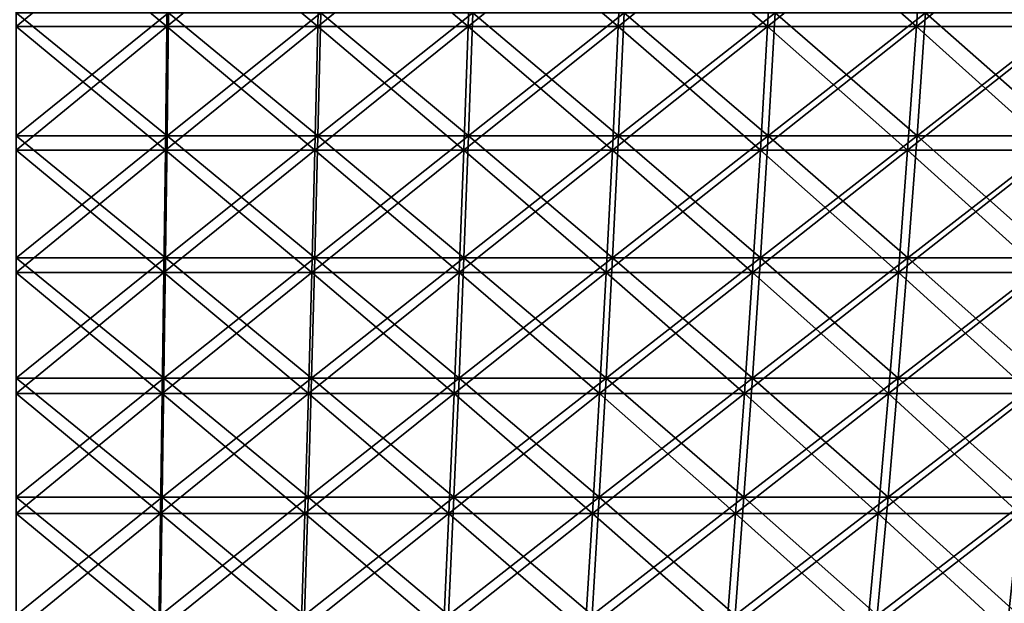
# Model space of a CAD drawing. Header units: millimetres. Extents: x -250 to 250, y 3898 to 4150.
# Tile 487 of 558: x 0 to 47, y 4036 to 4064. Entities that reach past the tile are written whole.
import ezdxf

# ---------------------------------------------------------------- set-up
doc = ezdxf.new("R2010")
doc.units = ezdxf.units.MM
doc.header["$LTSCALE"] = 5.599365
for name, color, linetype in [('2', 7, 'CONTINUOUS'), ('3', 7, 'CONTINUOUS'), ('4', 7, 'CONTINUOUS'), ('5', 7, 'CONTINUOUS')]:
    doc.layers.add(name, color=color, linetype=linetype)

msp = doc.modelspace()

# ---------------------------------------------------------------- linework, layer by layer
at = {"layer": '2', "color": 251, "linetype": 'Continuous', "true_color": 0x504f50}
for points in [[(7.166, 4058.644, -232.6), (0, 4058.644, -232.71), (7.234, 4064.476, -234.805), (7.166, 4058.644, -232.6)], [(7.234, 4064.476, -234.805), (0, 4058.644, -232.71), (0, 4064.476, -234.916), (7.234, 4064.476, -234.805)], [(14.326, 4058.644, -232.269), (7.166, 4058.644, -232.6), (14.462, 4064.476, -234.471), (14.326, 4058.644, -232.269)], [(14.462, 4064.476, -234.471), (7.166, 4058.644, -232.6), (7.234, 4064.476, -234.805), (14.462, 4064.476, -234.471)], [(21.472, 4058.644, -231.718), (14.326, 4058.644, -232.269), (21.675, 4064.476, -233.914), (21.472, 4058.644, -231.718)], [(21.675, 4064.476, -233.914), (14.326, 4058.644, -232.269), (14.462, 4064.476, -234.471), (21.675, 4064.476, -233.914)], [(28.597, 4058.644, -230.946), (21.472, 4058.644, -231.718), (28.868, 4064.476, -233.136), (28.597, 4058.644, -230.946)], [(28.868, 4064.476, -233.136), (21.472, 4058.644, -231.718), (21.675, 4064.476, -233.914), (28.868, 4064.476, -233.136)], [(35.696, 4058.644, -229.956), (28.597, 4058.644, -230.946), (36.034, 4064.476, -232.136), (35.696, 4058.644, -229.956)], [(36.034, 4064.476, -232.136), (28.597, 4058.644, -230.946), (28.868, 4064.476, -233.136), (36.034, 4064.476, -232.136)], [(42.76, 4058.644, -228.748), (35.696, 4058.644, -229.956), (43.166, 4064.476, -230.916), (42.76, 4058.644, -228.748)], [(43.166, 4064.476, -230.916), (35.696, 4058.644, -229.956), (36.034, 4064.476, -232.136), (43.166, 4064.476, -230.916)], [(49.784, 4058.644, -227.323), (42.76, 4058.644, -228.748), (50.256, 4064.476, -229.477), (49.784, 4058.644, -227.323)], [(50.256, 4064.476, -229.477), (42.76, 4058.644, -228.748), (43.166, 4064.476, -230.916), (50.256, 4064.476, -229.477)], [(7.094, 4052.869, -230.25), (0, 4052.869, -230.36), (7.166, 4058.644, -232.6), (7.094, 4052.869, -230.25)], [(7.166, 4058.644, -232.6), (0, 4052.869, -230.36), (0, 4058.644, -232.71), (7.166, 4058.644, -232.6)], [(14.181, 4052.869, -229.923), (7.094, 4052.869, -230.25), (14.326, 4058.644, -232.269), (14.181, 4052.869, -229.923)], [(14.326, 4058.644, -232.269), (7.094, 4052.869, -230.25), (7.166, 4058.644, -232.6), (14.326, 4058.644, -232.269)], [(21.255, 4052.869, -229.377), (14.181, 4052.869, -229.923), (21.472, 4058.644, -231.718), (21.255, 4052.869, -229.377)], [(21.472, 4058.644, -231.718), (14.181, 4052.869, -229.923), (14.326, 4058.644, -232.269), (21.472, 4058.644, -231.718)], [(28.308, 4052.869, -228.614), (21.255, 4052.869, -229.377), (28.597, 4058.644, -230.946), (28.308, 4052.869, -228.614)], [(28.597, 4058.644, -230.946), (21.255, 4052.869, -229.377), (21.472, 4058.644, -231.718), (28.597, 4058.644, -230.946)], [(35.335, 4052.869, -227.633), (28.308, 4052.869, -228.614), (35.696, 4058.644, -229.956), (35.335, 4052.869, -227.633)], [(35.696, 4058.644, -229.956), (28.308, 4052.869, -228.614), (28.597, 4058.644, -230.946), (35.696, 4058.644, -229.956)], [(42.328, 4052.869, -226.437), (35.335, 4052.869, -227.633), (42.76, 4058.644, -228.748), (42.328, 4052.869, -226.437)], [(42.76, 4058.644, -228.748), (35.335, 4052.869, -227.633), (35.696, 4058.644, -229.956), (42.76, 4058.644, -228.748)], [(49.282, 4052.869, -225.026), (42.328, 4052.869, -226.437), (49.784, 4058.644, -227.323), (49.282, 4052.869, -225.026)], [(49.784, 4058.644, -227.323), (42.328, 4052.869, -226.437), (42.76, 4058.644, -228.748), (49.784, 4058.644, -227.323)], [(7.017, 4047.154, -227.758), (0, 4047.154, -227.866), (7.094, 4052.869, -230.25), (7.017, 4047.154, -227.758)], [(7.094, 4052.869, -230.25), (0, 4047.154, -227.866), (0, 4052.869, -230.36), (7.094, 4052.869, -230.25)], [(14.028, 4047.154, -227.433), (7.017, 4047.154, -227.758), (14.181, 4052.869, -229.923), (14.028, 4047.154, -227.433)], [(14.181, 4052.869, -229.923), (7.017, 4047.154, -227.758), (7.094, 4052.869, -230.25), (14.181, 4052.869, -229.923)], [(21.025, 4047.154, -226.894), (14.028, 4047.154, -227.433), (21.255, 4052.869, -229.377), (21.025, 4047.154, -226.894)], [(21.255, 4052.869, -229.377), (14.028, 4047.154, -227.433), (14.181, 4052.869, -229.923), (21.255, 4052.869, -229.377)], [(28.002, 4047.154, -226.139), (21.025, 4047.154, -226.894), (28.308, 4052.869, -228.614), (28.002, 4047.154, -226.139)], [(28.308, 4052.869, -228.614), (21.025, 4047.154, -226.894), (21.255, 4052.869, -229.377), (28.308, 4052.869, -228.614)], [(34.953, 4047.154, -225.169), (28.002, 4047.154, -226.139), (35.335, 4052.869, -227.633), (34.953, 4047.154, -225.169)], [(35.335, 4052.869, -227.633), (28.002, 4047.154, -226.139), (28.308, 4052.869, -228.614), (35.335, 4052.869, -227.633)], [(41.87, 4047.154, -223.986), (34.953, 4047.154, -225.169), (42.328, 4052.869, -226.437), (41.87, 4047.154, -223.986)], [(42.328, 4052.869, -226.437), (34.953, 4047.154, -225.169), (35.335, 4052.869, -227.633), (42.328, 4052.869, -226.437)], [(48.748, 4047.154, -222.59), (41.87, 4047.154, -223.986), (49.282, 4052.869, -225.026), (48.748, 4047.154, -222.59)], [(49.282, 4052.869, -225.026), (41.87, 4047.154, -223.986), (42.328, 4052.869, -226.437), (49.282, 4052.869, -225.026)], [(6.936, 4041.504, -225.123), (0, 4041.504, -225.23), (7.017, 4047.154, -227.758), (6.936, 4041.504, -225.123)], [(7.017, 4047.154, -227.758), (0, 4041.504, -225.23), (0, 4047.154, -227.866), (7.017, 4047.154, -227.758)], [(13.865, 4041.504, -224.803), (6.936, 4041.504, -225.123), (14.028, 4047.154, -227.433), (13.865, 4041.504, -224.803)], [(14.028, 4047.154, -227.433), (6.936, 4041.504, -225.123), (7.017, 4047.154, -227.758), (14.028, 4047.154, -227.433)], [(20.782, 4041.504, -224.269), (13.865, 4041.504, -224.803), (21.025, 4047.154, -226.894), (20.782, 4041.504, -224.269)], [(21.025, 4047.154, -226.894), (13.865, 4041.504, -224.803), (14.028, 4047.154, -227.433), (21.025, 4047.154, -226.894)], [(27.678, 4041.504, -223.523), (20.782, 4041.504, -224.269), (28.002, 4047.154, -226.139), (27.678, 4041.504, -223.523)], [(28.002, 4047.154, -226.139), (20.782, 4041.504, -224.269), (21.025, 4047.154, -226.894), (28.002, 4047.154, -226.139)], [(34.548, 4041.504, -222.564), (27.678, 4041.504, -223.523), (34.953, 4047.154, -225.169), (34.548, 4041.504, -222.564)], [(34.953, 4047.154, -225.169), (27.678, 4041.504, -223.523), (28.002, 4047.154, -226.139), (34.953, 4047.154, -225.169)], [(41.386, 4041.504, -221.395), (34.548, 4041.504, -222.564), (41.87, 4047.154, -223.986), (41.386, 4041.504, -221.395)], [(41.87, 4047.154, -223.986), (34.548, 4041.504, -222.564), (34.953, 4047.154, -225.169), (41.87, 4047.154, -223.986)], [(48.184, 4041.504, -220.016), (41.386, 4041.504, -221.395), (48.748, 4047.154, -222.59), (48.184, 4041.504, -220.016)], [(48.748, 4047.154, -222.59), (41.386, 4041.504, -221.395), (41.87, 4047.154, -223.986), (48.748, 4047.154, -222.59)], [(6.85, 4035.92, -222.349), (0, 4035.92, -222.454), (6.936, 4041.504, -225.123), (6.85, 4035.92, -222.349)], [(6.936, 4041.504, -225.123), (0, 4035.92, -222.454), (0, 4041.504, -225.23), (6.936, 4041.504, -225.123)], [(13.694, 4035.92, -222.032), (6.85, 4035.92, -222.349), (13.865, 4041.504, -224.803), (13.694, 4035.92, -222.032)], [(13.865, 4041.504, -224.803), (6.85, 4035.92, -222.349), (6.936, 4041.504, -225.123), (13.865, 4041.504, -224.803)], [(20.525, 4035.92, -221.505), (13.694, 4035.92, -222.032), (20.782, 4041.504, -224.269), (20.525, 4035.92, -221.505)], [(20.782, 4041.504, -224.269), (13.694, 4035.92, -222.032), (13.865, 4041.504, -224.803), (20.782, 4041.504, -224.269)], [(27.337, 4035.92, -220.768), (20.525, 4035.92, -221.505), (27.678, 4041.504, -223.523), (27.337, 4035.92, -220.768)], [(27.678, 4041.504, -223.523), (20.525, 4035.92, -221.505), (20.782, 4041.504, -224.269), (27.678, 4041.504, -223.523)], [(34.123, 4035.92, -219.822), (27.337, 4035.92, -220.768), (34.548, 4041.504, -222.564), (34.123, 4035.92, -219.822)], [(34.548, 4041.504, -222.564), (27.337, 4035.92, -220.768), (27.678, 4041.504, -223.523), (34.548, 4041.504, -222.564)], [(40.876, 4035.92, -218.666), (34.123, 4035.92, -219.822), (41.386, 4041.504, -221.395), (40.876, 4035.92, -218.666)], [(41.386, 4041.504, -221.395), (34.123, 4035.92, -219.822), (34.548, 4041.504, -222.564), (41.386, 4041.504, -221.395)], [(47.59, 4035.92, -217.304), (40.876, 4035.92, -218.666), (48.184, 4041.504, -220.016), (47.59, 4035.92, -217.304)], [(48.184, 4041.504, -220.016), (40.876, 4035.92, -218.666), (41.386, 4041.504, -221.395), (48.184, 4041.504, -220.016)]]:
    msp.add_3dface(points, dxfattribs=at)
at = {"layer": '3', "color": 251, "linetype": 'Continuous', "true_color": 0x504f50}
for points in [[(0, 4058.644, 232.71), (7.166, 4058.644, 232.6), (0, 4064.476, 234.916), (0, 4058.644, 232.71)], [(0, 4064.476, 234.916), (7.166, 4058.644, 232.6), (7.234, 4064.476, 234.805), (0, 4064.476, 234.916)], [(7.166, 4058.644, 232.6), (14.326, 4058.644, 232.269), (7.234, 4064.476, 234.805), (7.166, 4058.644, 232.6)], [(7.234, 4064.476, 234.805), (14.326, 4058.644, 232.269), (14.462, 4064.476, 234.471), (7.234, 4064.476, 234.805)], [(14.326, 4058.644, 232.269), (21.472, 4058.644, 231.718), (14.462, 4064.476, 234.471), (14.326, 4058.644, 232.269)], [(14.462, 4064.476, 234.471), (21.472, 4058.644, 231.718), (21.675, 4064.476, 233.914), (14.462, 4064.476, 234.471)], [(21.472, 4058.644, 231.718), (28.597, 4058.644, 230.946), (21.675, 4064.476, 233.914), (21.472, 4058.644, 231.718)], [(21.675, 4064.476, 233.914), (28.597, 4058.644, 230.946), (28.868, 4064.476, 233.136), (21.675, 4064.476, 233.914)], [(28.597, 4058.644, 230.946), (35.696, 4058.644, 229.956), (28.868, 4064.476, 233.136), (28.597, 4058.644, 230.946)], [(28.868, 4064.476, 233.136), (35.696, 4058.644, 229.956), (36.034, 4064.476, 232.136), (28.868, 4064.476, 233.136)], [(35.696, 4058.644, 229.956), (42.76, 4058.644, 228.748), (36.034, 4064.476, 232.136), (35.696, 4058.644, 229.956)], [(36.034, 4064.476, 232.136), (42.76, 4058.644, 228.748), (43.166, 4064.476, 230.916), (36.034, 4064.476, 232.136)], [(42.76, 4058.644, 228.748), (49.784, 4058.644, 227.323), (43.166, 4064.476, 230.916), (42.76, 4058.644, 228.748)], [(43.166, 4064.476, 230.916), (49.784, 4058.644, 227.323), (50.256, 4064.476, 229.477), (43.166, 4064.476, 230.916)], [(0, 4052.869, 230.36), (7.094, 4052.869, 230.25), (0, 4058.644, 232.71), (0, 4052.869, 230.36)], [(0, 4058.644, 232.71), (7.094, 4052.869, 230.25), (7.166, 4058.644, 232.6), (0, 4058.644, 232.71)], [(7.094, 4052.869, 230.25), (14.181, 4052.869, 229.923), (7.166, 4058.644, 232.6), (7.094, 4052.869, 230.25)], [(7.166, 4058.644, 232.6), (14.181, 4052.869, 229.923), (14.326, 4058.644, 232.269), (7.166, 4058.644, 232.6)], [(14.181, 4052.869, 229.923), (21.255, 4052.869, 229.377), (14.326, 4058.644, 232.269), (14.181, 4052.869, 229.923)], [(14.326, 4058.644, 232.269), (21.255, 4052.869, 229.377), (21.472, 4058.644, 231.718), (14.326, 4058.644, 232.269)], [(21.255, 4052.869, 229.377), (28.308, 4052.869, 228.614), (21.472, 4058.644, 231.718), (21.255, 4052.869, 229.377)], [(21.472, 4058.644, 231.718), (28.308, 4052.869, 228.614), (28.597, 4058.644, 230.946), (21.472, 4058.644, 231.718)], [(28.308, 4052.869, 228.614), (35.335, 4052.869, 227.633), (28.597, 4058.644, 230.946), (28.308, 4052.869, 228.614)], [(28.597, 4058.644, 230.946), (35.335, 4052.869, 227.633), (35.696, 4058.644, 229.956), (28.597, 4058.644, 230.946)], [(35.335, 4052.869, 227.633), (42.328, 4052.869, 226.437), (35.696, 4058.644, 229.956), (35.335, 4052.869, 227.633)], [(35.696, 4058.644, 229.956), (42.328, 4052.869, 226.437), (42.76, 4058.644, 228.748), (35.696, 4058.644, 229.956)], [(42.328, 4052.869, 226.437), (49.282, 4052.869, 225.026), (42.76, 4058.644, 228.748), (42.328, 4052.869, 226.437)], [(42.76, 4058.644, 228.748), (49.282, 4052.869, 225.026), (49.784, 4058.644, 227.323), (42.76, 4058.644, 228.748)], [(0, 4047.154, 227.866), (7.017, 4047.154, 227.758), (0, 4052.869, 230.36), (0, 4047.154, 227.866)], [(0, 4052.869, 230.36), (7.017, 4047.154, 227.758), (7.094, 4052.869, 230.25), (0, 4052.869, 230.36)], [(7.017, 4047.154, 227.758), (14.028, 4047.154, 227.433), (7.094, 4052.869, 230.25), (7.017, 4047.154, 227.758)], [(7.094, 4052.869, 230.25), (14.028, 4047.154, 227.433), (14.181, 4052.869, 229.923), (7.094, 4052.869, 230.25)], [(14.028, 4047.154, 227.433), (21.025, 4047.154, 226.894), (14.181, 4052.869, 229.923), (14.028, 4047.154, 227.433)], [(14.181, 4052.869, 229.923), (21.025, 4047.154, 226.894), (21.255, 4052.869, 229.377), (14.181, 4052.869, 229.923)], [(21.025, 4047.154, 226.894), (28.002, 4047.154, 226.139), (21.255, 4052.869, 229.377), (21.025, 4047.154, 226.894)], [(21.255, 4052.869, 229.377), (28.002, 4047.154, 226.139), (28.308, 4052.869, 228.614), (21.255, 4052.869, 229.377)], [(28.002, 4047.154, 226.139), (34.953, 4047.154, 225.169), (28.308, 4052.869, 228.614), (28.002, 4047.154, 226.139)], [(28.308, 4052.869, 228.614), (34.953, 4047.154, 225.169), (35.335, 4052.869, 227.633), (28.308, 4052.869, 228.614)], [(34.953, 4047.154, 225.169), (41.87, 4047.154, 223.986), (35.335, 4052.869, 227.633), (34.953, 4047.154, 225.169)], [(35.335, 4052.869, 227.633), (41.87, 4047.154, 223.986), (42.328, 4052.869, 226.437), (35.335, 4052.869, 227.633)], [(41.87, 4047.154, 223.986), (48.748, 4047.154, 222.59), (42.328, 4052.869, 226.437), (41.87, 4047.154, 223.986)], [(42.328, 4052.869, 226.437), (48.748, 4047.154, 222.59), (49.282, 4052.869, 225.026), (42.328, 4052.869, 226.437)], [(0, 4041.504, 225.23), (6.936, 4041.504, 225.123), (0, 4047.154, 227.866), (0, 4041.504, 225.23)], [(0, 4047.154, 227.866), (6.936, 4041.504, 225.123), (7.017, 4047.154, 227.758), (0, 4047.154, 227.866)], [(6.936, 4041.504, 225.123), (13.865, 4041.504, 224.803), (7.017, 4047.154, 227.758), (6.936, 4041.504, 225.123)], [(7.017, 4047.154, 227.758), (13.865, 4041.504, 224.803), (14.028, 4047.154, 227.433), (7.017, 4047.154, 227.758)], [(13.865, 4041.504, 224.803), (20.782, 4041.504, 224.269), (14.028, 4047.154, 227.433), (13.865, 4041.504, 224.803)], [(14.028, 4047.154, 227.433), (20.782, 4041.504, 224.269), (21.025, 4047.154, 226.894), (14.028, 4047.154, 227.433)], [(20.782, 4041.504, 224.269), (27.678, 4041.504, 223.523), (21.025, 4047.154, 226.894), (20.782, 4041.504, 224.269)], [(21.025, 4047.154, 226.894), (27.678, 4041.504, 223.523), (28.002, 4047.154, 226.139), (21.025, 4047.154, 226.894)], [(27.678, 4041.504, 223.523), (34.548, 4041.504, 222.564), (28.002, 4047.154, 226.139), (27.678, 4041.504, 223.523)], [(28.002, 4047.154, 226.139), (34.548, 4041.504, 222.564), (34.953, 4047.154, 225.169), (28.002, 4047.154, 226.139)], [(34.548, 4041.504, 222.564), (41.386, 4041.504, 221.395), (34.953, 4047.154, 225.169), (34.548, 4041.504, 222.564)], [(34.953, 4047.154, 225.169), (41.386, 4041.504, 221.395), (41.87, 4047.154, 223.986), (34.953, 4047.154, 225.169)], [(41.386, 4041.504, 221.395), (48.184, 4041.504, 220.016), (41.87, 4047.154, 223.986), (41.386, 4041.504, 221.395)], [(41.87, 4047.154, 223.986), (48.184, 4041.504, 220.016), (48.748, 4047.154, 222.59), (41.87, 4047.154, 223.986)], [(0, 4035.92, 222.454), (6.85, 4035.92, 222.349), (0, 4041.504, 225.23), (0, 4035.92, 222.454)], [(0, 4041.504, 225.23), (6.85, 4035.92, 222.349), (6.936, 4041.504, 225.123), (0, 4041.504, 225.23)], [(6.85, 4035.92, 222.349), (13.694, 4035.92, 222.032), (6.936, 4041.504, 225.123), (6.85, 4035.92, 222.349)], [(6.936, 4041.504, 225.123), (13.694, 4035.92, 222.032), (13.865, 4041.504, 224.803), (6.936, 4041.504, 225.123)], [(13.694, 4035.92, 222.032), (20.525, 4035.92, 221.505), (13.865, 4041.504, 224.803), (13.694, 4035.92, 222.032)], [(13.865, 4041.504, 224.803), (20.525, 4035.92, 221.505), (20.782, 4041.504, 224.269), (13.865, 4041.504, 224.803)], [(20.525, 4035.92, 221.505), (27.337, 4035.92, 220.768), (20.782, 4041.504, 224.269), (20.525, 4035.92, 221.505)], [(20.782, 4041.504, 224.269), (27.337, 4035.92, 220.768), (27.678, 4041.504, 223.523), (20.782, 4041.504, 224.269)], [(27.337, 4035.92, 220.768), (34.123, 4035.92, 219.822), (27.678, 4041.504, 223.523), (27.337, 4035.92, 220.768)], [(27.678, 4041.504, 223.523), (34.123, 4035.92, 219.822), (34.548, 4041.504, 222.564), (27.678, 4041.504, 223.523)], [(34.123, 4035.92, 219.822), (40.876, 4035.92, 218.666), (34.548, 4041.504, 222.564), (34.123, 4035.92, 219.822)], [(34.548, 4041.504, 222.564), (40.876, 4035.92, 218.666), (41.386, 4041.504, 221.395), (34.548, 4041.504, 222.564)], [(40.876, 4035.92, 218.666), (47.59, 4035.92, 217.304), (41.386, 4041.504, 221.395), (40.876, 4035.92, 218.666)], [(41.386, 4041.504, 221.395), (47.59, 4035.92, 217.304), (48.184, 4041.504, 220.016), (41.386, 4041.504, 221.395)]]:
    msp.add_3dface(points, dxfattribs=at)
at = {"layer": '4', "color": 155, "linetype": 'Continuous', "true_color": 0x4a708c}
for points in [[(7.161, 4063.839, 232.441), (0, 4063.839, 232.552), (7.226, 4069.76, 234.549), (7.161, 4063.839, 232.441)], [(7.226, 4069.76, 234.549), (0, 4063.839, 232.552), (0, 4069.76, 234.66), (7.226, 4069.76, 234.549)], [(14.316, 4063.839, 232.11), (7.161, 4063.839, 232.441), (14.446, 4069.76, 234.215), (14.316, 4063.839, 232.11)], [(14.446, 4069.76, 234.215), (7.161, 4063.839, 232.441), (7.226, 4069.76, 234.549), (14.446, 4069.76, 234.215)], [(21.457, 4063.839, 231.559), (14.316, 4063.839, 232.11), (21.652, 4069.76, 233.659), (21.457, 4063.839, 231.559)], [(21.652, 4069.76, 233.659), (14.316, 4063.839, 232.11), (14.446, 4069.76, 234.215), (21.652, 4069.76, 233.659)], [(28.578, 4063.839, 230.789), (21.457, 4063.839, 231.559), (28.837, 4069.76, 232.882), (28.578, 4063.839, 230.789)], [(28.837, 4069.76, 232.882), (21.457, 4063.839, 231.559), (21.652, 4069.76, 233.659), (28.837, 4069.76, 232.882)], [(35.671, 4063.839, 229.799), (28.578, 4063.839, 230.789), (35.995, 4069.76, 231.883), (35.671, 4063.839, 229.799)], [(35.995, 4069.76, 231.883), (28.578, 4063.839, 230.789), (28.837, 4069.76, 232.882), (35.995, 4069.76, 231.883)], [(42.731, 4063.839, 228.592), (35.671, 4063.839, 229.799), (43.119, 4069.76, 230.665), (42.731, 4063.839, 228.592)], [(43.119, 4069.76, 230.665), (35.671, 4063.839, 229.799), (35.995, 4069.76, 231.883), (43.119, 4069.76, 230.665)], [(49.75, 4063.839, 227.168), (42.731, 4063.839, 228.592), (50.202, 4069.76, 229.228), (49.75, 4063.839, 227.168)], [(50.202, 4069.76, 229.228), (42.731, 4063.839, 228.592), (43.119, 4069.76, 230.665), (50.202, 4069.76, 229.228)], [(7.092, 4057.973, 230.184), (0, 4057.973, 230.293), (7.161, 4063.839, 232.441), (7.092, 4057.973, 230.184)], [(7.161, 4063.839, 232.441), (0, 4057.973, 230.293), (0, 4063.839, 232.552), (7.161, 4063.839, 232.441)], [(14.177, 4057.973, 229.856), (7.092, 4057.973, 230.184), (14.316, 4063.839, 232.11), (14.177, 4057.973, 229.856)], [(14.316, 4063.839, 232.11), (7.092, 4057.973, 230.184), (7.161, 4063.839, 232.441), (14.316, 4063.839, 232.11)], [(21.249, 4057.973, 229.311), (14.177, 4057.973, 229.856), (21.457, 4063.839, 231.559), (21.249, 4057.973, 229.311)], [(21.457, 4063.839, 231.559), (14.177, 4057.973, 229.856), (14.316, 4063.839, 232.11), (21.457, 4063.839, 231.559)], [(28.3, 4057.973, 228.548), (21.249, 4057.973, 229.311), (28.578, 4063.839, 230.789), (28.3, 4057.973, 228.548)], [(28.578, 4063.839, 230.789), (21.249, 4057.973, 229.311), (21.457, 4063.839, 231.559), (28.578, 4063.839, 230.789)], [(35.325, 4057.973, 227.568), (28.3, 4057.973, 228.548), (35.671, 4063.839, 229.799), (35.325, 4057.973, 227.568)], [(35.671, 4063.839, 229.799), (28.3, 4057.973, 228.548), (28.578, 4063.839, 230.789), (35.671, 4063.839, 229.799)], [(42.316, 4057.973, 226.372), (35.325, 4057.973, 227.568), (42.731, 4063.839, 228.592), (42.316, 4057.973, 226.372)], [(42.731, 4063.839, 228.592), (35.325, 4057.973, 227.568), (35.671, 4063.839, 229.799), (42.731, 4063.839, 228.592)], [(49.267, 4057.973, 224.962), (42.316, 4057.973, 226.372), (49.75, 4063.839, 227.168), (49.267, 4057.973, 224.962)], [(49.75, 4063.839, 227.168), (42.316, 4057.973, 226.372), (42.731, 4063.839, 228.592), (49.75, 4063.839, 227.168)], [(7.018, 4052.166, 227.779), (0, 4052.166, 227.887), (7.092, 4057.973, 230.184), (7.018, 4052.166, 227.779)], [(7.092, 4057.973, 230.184), (0, 4052.166, 227.887), (0, 4057.973, 230.293), (7.092, 4057.973, 230.184)], [(14.029, 4052.166, 227.455), (7.018, 4052.166, 227.779), (14.177, 4057.973, 229.856), (14.029, 4052.166, 227.455)], [(14.177, 4057.973, 229.856), (7.018, 4052.166, 227.779), (7.092, 4057.973, 230.184), (14.177, 4057.973, 229.856)], [(21.027, 4052.166, 226.915), (14.029, 4052.166, 227.455), (21.249, 4057.973, 229.311), (21.027, 4052.166, 226.915)], [(21.249, 4057.973, 229.311), (14.029, 4052.166, 227.455), (14.177, 4057.973, 229.856), (21.249, 4057.973, 229.311)], [(28.005, 4052.166, 226.16), (21.027, 4052.166, 226.915), (28.3, 4057.973, 228.548), (28.005, 4052.166, 226.16)], [(28.3, 4057.973, 228.548), (21.027, 4052.166, 226.915), (21.249, 4057.973, 229.311), (28.3, 4057.973, 228.548)], [(34.956, 4052.166, 225.19), (28.005, 4052.166, 226.16), (35.325, 4057.973, 227.568), (34.956, 4052.166, 225.19)], [(35.325, 4057.973, 227.568), (28.005, 4052.166, 226.16), (28.3, 4057.973, 228.548), (35.325, 4057.973, 227.568)], [(41.874, 4052.166, 224.007), (34.956, 4052.166, 225.19), (42.316, 4057.973, 226.372), (41.874, 4052.166, 224.007)], [(42.316, 4057.973, 226.372), (34.956, 4052.166, 225.19), (35.325, 4057.973, 227.568), (42.316, 4057.973, 226.372)], [(48.753, 4052.166, 222.611), (41.874, 4052.166, 224.007), (49.267, 4057.973, 224.962), (48.753, 4052.166, 222.611)], [(49.267, 4057.973, 224.962), (41.874, 4052.166, 224.007), (42.316, 4057.973, 226.372), (49.267, 4057.973, 224.962)], [(6.939, 4046.422, 225.227), (0, 4046.422, 225.334), (7.018, 4052.166, 227.779), (6.939, 4046.422, 225.227)], [(7.018, 4052.166, 227.779), (0, 4046.422, 225.334), (0, 4052.166, 227.887), (7.018, 4052.166, 227.779)], [(13.872, 4046.422, 224.907), (6.939, 4046.422, 225.227), (14.029, 4052.166, 227.455), (13.872, 4046.422, 224.907)], [(14.029, 4052.166, 227.455), (6.939, 4046.422, 225.227), (7.018, 4052.166, 227.779), (14.029, 4052.166, 227.455)], [(20.791, 4046.422, 224.373), (13.872, 4046.422, 224.907), (21.027, 4052.166, 226.915), (20.791, 4046.422, 224.373)], [(21.027, 4052.166, 226.915), (13.872, 4046.422, 224.907), (14.029, 4052.166, 227.455), (21.027, 4052.166, 226.915)], [(27.691, 4046.422, 223.626), (20.791, 4046.422, 224.373), (28.005, 4052.166, 226.16), (27.691, 4046.422, 223.626)], [(28.005, 4052.166, 226.16), (20.791, 4046.422, 224.373), (21.027, 4052.166, 226.915), (28.005, 4052.166, 226.16)], [(34.564, 4046.422, 222.667), (27.691, 4046.422, 223.626), (34.956, 4052.166, 225.19), (34.564, 4046.422, 222.667)], [(34.956, 4052.166, 225.19), (27.691, 4046.422, 223.626), (28.005, 4052.166, 226.16), (34.956, 4052.166, 225.19)], [(41.405, 4046.422, 221.497), (34.564, 4046.422, 222.667), (41.874, 4052.166, 224.007), (41.405, 4046.422, 221.497)], [(41.874, 4052.166, 224.007), (34.564, 4046.422, 222.667), (34.956, 4052.166, 225.19), (41.874, 4052.166, 224.007)], [(48.206, 4046.422, 220.117), (41.405, 4046.422, 221.497), (48.753, 4052.166, 222.611), (48.206, 4046.422, 220.117)], [(48.753, 4052.166, 222.611), (41.405, 4046.422, 221.497), (41.874, 4052.166, 224.007), (48.753, 4052.166, 222.611)], [(6.856, 4040.744, 222.531), (0, 4040.744, 222.637), (6.939, 4046.422, 225.227), (6.856, 4040.744, 222.531)], [(6.939, 4046.422, 225.227), (0, 4040.744, 222.637), (0, 4046.422, 225.334), (6.939, 4046.422, 225.227)], [(13.706, 4040.744, 222.215), (6.856, 4040.744, 222.531), (13.872, 4046.422, 224.907), (13.706, 4040.744, 222.215)], [(13.872, 4046.422, 224.907), (6.856, 4040.744, 222.531), (6.939, 4046.422, 225.227), (13.872, 4046.422, 224.907)], [(20.542, 4040.744, 221.687), (13.706, 4040.744, 222.215), (20.791, 4046.422, 224.373), (20.542, 4040.744, 221.687)], [(20.791, 4046.422, 224.373), (13.706, 4040.744, 222.215), (13.872, 4046.422, 224.907), (20.791, 4046.422, 224.373)], [(27.359, 4040.744, 220.949), (20.542, 4040.744, 221.687), (27.691, 4046.422, 223.626), (27.359, 4040.744, 220.949)], [(27.691, 4046.422, 223.626), (20.542, 4040.744, 221.687), (20.791, 4046.422, 224.373), (27.691, 4046.422, 223.626)], [(34.151, 4040.744, 220.002), (27.359, 4040.744, 220.949), (34.564, 4046.422, 222.667), (34.151, 4040.744, 220.002)], [(34.564, 4046.422, 222.667), (27.359, 4040.744, 220.949), (27.691, 4046.422, 223.626), (34.564, 4046.422, 222.667)], [(40.909, 4040.744, 218.846), (34.151, 4040.744, 220.002), (41.405, 4046.422, 221.497), (40.909, 4040.744, 218.846)], [(41.405, 4046.422, 221.497), (34.151, 4040.744, 220.002), (34.564, 4046.422, 222.667), (41.405, 4046.422, 221.497)], [(47.629, 4040.744, 217.482), (40.909, 4040.744, 218.846), (48.206, 4046.422, 220.117), (47.629, 4040.744, 217.482)], [(48.206, 4046.422, 220.117), (40.909, 4040.744, 218.846), (41.405, 4046.422, 221.497), (48.206, 4046.422, 220.117)], [(6.769, 4035.137, 219.692), (0, 4035.137, 219.796), (6.856, 4040.744, 222.531), (6.769, 4035.137, 219.692)], [(6.856, 4040.744, 222.531), (0, 4035.137, 219.796), (0, 4040.744, 222.637), (6.856, 4040.744, 222.531)], [(13.531, 4035.137, 219.379), (6.769, 4035.137, 219.692), (13.706, 4040.744, 222.215), (13.531, 4035.137, 219.379)], [(13.706, 4040.744, 222.215), (6.769, 4035.137, 219.692), (6.856, 4040.744, 222.531), (13.706, 4040.744, 222.215)], [(20.28, 4035.137, 218.859), (13.531, 4035.137, 219.379), (20.542, 4040.744, 221.687), (20.28, 4035.137, 218.859)], [(20.542, 4040.744, 221.687), (13.531, 4035.137, 219.379), (13.706, 4040.744, 222.215), (20.542, 4040.744, 221.687)], [(27.01, 4035.137, 218.13), (20.28, 4035.137, 218.859), (27.359, 4040.744, 220.949), (27.01, 4035.137, 218.13)], [(27.359, 4040.744, 220.949), (20.28, 4035.137, 218.859), (20.542, 4040.744, 221.687), (27.359, 4040.744, 220.949)], [(33.715, 4035.137, 217.195), (27.01, 4035.137, 218.13), (34.151, 4040.744, 220.002), (33.715, 4035.137, 217.195)], [(34.151, 4040.744, 220.002), (27.01, 4035.137, 218.13), (27.359, 4040.744, 220.949), (34.151, 4040.744, 220.002)], [(40.387, 4035.137, 216.054), (33.715, 4035.137, 217.195), (40.909, 4040.744, 218.846), (40.387, 4035.137, 216.054)], [(40.909, 4040.744, 218.846), (33.715, 4035.137, 217.195), (34.151, 4040.744, 220.002), (40.909, 4040.744, 218.846)], [(47.022, 4035.137, 214.708), (40.387, 4035.137, 216.054), (47.629, 4040.744, 217.482), (47.022, 4035.137, 214.708)], [(47.629, 4040.744, 217.482), (40.387, 4035.137, 216.054), (40.909, 4040.744, 218.846), (47.629, 4040.744, 217.482)]]:
    msp.add_3dface(points, dxfattribs=at)
at = {"layer": '5', "color": 155, "linetype": 'Continuous', "true_color": 0x4a708c}
for points in [[(0, 4063.839, -232.552), (7.161, 4063.839, -232.441), (0, 4069.76, -234.66), (0, 4063.839, -232.552)], [(0, 4069.76, -234.66), (7.161, 4063.839, -232.441), (7.226, 4069.76, -234.549), (0, 4069.76, -234.66)], [(7.161, 4063.839, -232.441), (14.316, 4063.839, -232.11), (7.226, 4069.76, -234.549), (7.161, 4063.839, -232.441)], [(7.226, 4069.76, -234.549), (14.316, 4063.839, -232.11), (14.446, 4069.76, -234.215), (7.226, 4069.76, -234.549)], [(14.316, 4063.839, -232.11), (21.457, 4063.839, -231.559), (14.446, 4069.76, -234.215), (14.316, 4063.839, -232.11)], [(14.446, 4069.76, -234.215), (21.457, 4063.839, -231.559), (21.652, 4069.76, -233.659), (14.446, 4069.76, -234.215)], [(21.457, 4063.839, -231.559), (28.578, 4063.839, -230.789), (21.652, 4069.76, -233.659), (21.457, 4063.839, -231.559)], [(21.652, 4069.76, -233.659), (28.578, 4063.839, -230.789), (28.837, 4069.76, -232.882), (21.652, 4069.76, -233.659)], [(28.578, 4063.839, -230.789), (35.671, 4063.839, -229.799), (28.837, 4069.76, -232.882), (28.578, 4063.839, -230.789)], [(28.837, 4069.76, -232.882), (35.671, 4063.839, -229.799), (35.995, 4069.76, -231.883), (28.837, 4069.76, -232.882)], [(35.671, 4063.839, -229.799), (42.731, 4063.839, -228.592), (35.995, 4069.76, -231.883), (35.671, 4063.839, -229.799)], [(35.995, 4069.76, -231.883), (42.731, 4063.839, -228.592), (43.119, 4069.76, -230.665), (35.995, 4069.76, -231.883)], [(42.731, 4063.839, -228.592), (49.75, 4063.839, -227.168), (43.119, 4069.76, -230.665), (42.731, 4063.839, -228.592)], [(43.119, 4069.76, -230.665), (49.75, 4063.839, -227.168), (50.202, 4069.76, -229.228), (43.119, 4069.76, -230.665)], [(0, 4057.973, -230.293), (7.092, 4057.973, -230.184), (0, 4063.839, -232.552), (0, 4057.973, -230.293)], [(0, 4063.839, -232.552), (7.092, 4057.973, -230.184), (7.161, 4063.839, -232.441), (0, 4063.839, -232.552)], [(7.092, 4057.973, -230.184), (14.177, 4057.973, -229.856), (7.161, 4063.839, -232.441), (7.092, 4057.973, -230.184)], [(7.161, 4063.839, -232.441), (14.177, 4057.973, -229.856), (14.316, 4063.839, -232.11), (7.161, 4063.839, -232.441)], [(14.177, 4057.973, -229.856), (21.249, 4057.973, -229.311), (14.316, 4063.839, -232.11), (14.177, 4057.973, -229.856)], [(14.316, 4063.839, -232.11), (21.249, 4057.973, -229.311), (21.457, 4063.839, -231.559), (14.316, 4063.839, -232.11)], [(21.249, 4057.973, -229.311), (28.3, 4057.973, -228.548), (21.457, 4063.839, -231.559), (21.249, 4057.973, -229.311)], [(21.457, 4063.839, -231.559), (28.3, 4057.973, -228.548), (28.578, 4063.839, -230.789), (21.457, 4063.839, -231.559)], [(28.3, 4057.973, -228.548), (35.325, 4057.973, -227.568), (28.578, 4063.839, -230.789), (28.3, 4057.973, -228.548)], [(28.578, 4063.839, -230.789), (35.325, 4057.973, -227.568), (35.671, 4063.839, -229.799), (28.578, 4063.839, -230.789)], [(35.325, 4057.973, -227.568), (42.316, 4057.973, -226.372), (35.671, 4063.839, -229.799), (35.325, 4057.973, -227.568)], [(35.671, 4063.839, -229.799), (42.316, 4057.973, -226.372), (42.731, 4063.839, -228.592), (35.671, 4063.839, -229.799)], [(42.316, 4057.973, -226.372), (49.267, 4057.973, -224.962), (42.731, 4063.839, -228.592), (42.316, 4057.973, -226.372)], [(42.731, 4063.839, -228.592), (49.267, 4057.973, -224.962), (49.75, 4063.839, -227.168), (42.731, 4063.839, -228.592)], [(0, 4052.166, -227.887), (7.018, 4052.166, -227.779), (0, 4057.973, -230.293), (0, 4052.166, -227.887)], [(0, 4057.973, -230.293), (7.018, 4052.166, -227.779), (7.092, 4057.973, -230.184), (0, 4057.973, -230.293)], [(7.018, 4052.166, -227.779), (14.029, 4052.166, -227.455), (7.092, 4057.973, -230.184), (7.018, 4052.166, -227.779)], [(7.092, 4057.973, -230.184), (14.029, 4052.166, -227.455), (14.177, 4057.973, -229.856), (7.092, 4057.973, -230.184)], [(14.029, 4052.166, -227.455), (21.027, 4052.166, -226.915), (14.177, 4057.973, -229.856), (14.029, 4052.166, -227.455)], [(14.177, 4057.973, -229.856), (21.027, 4052.166, -226.915), (21.249, 4057.973, -229.311), (14.177, 4057.973, -229.856)], [(21.027, 4052.166, -226.915), (28.005, 4052.166, -226.16), (21.249, 4057.973, -229.311), (21.027, 4052.166, -226.915)], [(21.249, 4057.973, -229.311), (28.005, 4052.166, -226.16), (28.3, 4057.973, -228.548), (21.249, 4057.973, -229.311)], [(28.005, 4052.166, -226.16), (34.956, 4052.166, -225.19), (28.3, 4057.973, -228.548), (28.005, 4052.166, -226.16)], [(28.3, 4057.973, -228.548), (34.956, 4052.166, -225.19), (35.325, 4057.973, -227.568), (28.3, 4057.973, -228.548)], [(34.956, 4052.166, -225.19), (41.874, 4052.166, -224.007), (35.325, 4057.973, -227.568), (34.956, 4052.166, -225.19)], [(35.325, 4057.973, -227.568), (41.874, 4052.166, -224.007), (42.316, 4057.973, -226.372), (35.325, 4057.973, -227.568)], [(41.874, 4052.166, -224.007), (48.753, 4052.166, -222.611), (42.316, 4057.973, -226.372), (41.874, 4052.166, -224.007)], [(42.316, 4057.973, -226.372), (48.753, 4052.166, -222.611), (49.267, 4057.973, -224.962), (42.316, 4057.973, -226.372)], [(0, 4046.422, -225.334), (6.939, 4046.422, -225.227), (0, 4052.166, -227.887), (0, 4046.422, -225.334)], [(0, 4052.166, -227.887), (6.939, 4046.422, -225.227), (7.018, 4052.166, -227.779), (0, 4052.166, -227.887)], [(6.939, 4046.422, -225.227), (13.872, 4046.422, -224.907), (7.018, 4052.166, -227.779), (6.939, 4046.422, -225.227)], [(7.018, 4052.166, -227.779), (13.872, 4046.422, -224.907), (14.029, 4052.166, -227.455), (7.018, 4052.166, -227.779)], [(13.872, 4046.422, -224.907), (20.791, 4046.422, -224.373), (14.029, 4052.166, -227.455), (13.872, 4046.422, -224.907)], [(14.029, 4052.166, -227.455), (20.791, 4046.422, -224.373), (21.027, 4052.166, -226.915), (14.029, 4052.166, -227.455)], [(20.791, 4046.422, -224.373), (27.691, 4046.422, -223.626), (21.027, 4052.166, -226.915), (20.791, 4046.422, -224.373)], [(21.027, 4052.166, -226.915), (27.691, 4046.422, -223.626), (28.005, 4052.166, -226.16), (21.027, 4052.166, -226.915)], [(27.691, 4046.422, -223.626), (34.564, 4046.422, -222.667), (28.005, 4052.166, -226.16), (27.691, 4046.422, -223.626)], [(28.005, 4052.166, -226.16), (34.564, 4046.422, -222.667), (34.956, 4052.166, -225.19), (28.005, 4052.166, -226.16)], [(34.564, 4046.422, -222.667), (41.405, 4046.422, -221.497), (34.956, 4052.166, -225.19), (34.564, 4046.422, -222.667)], [(34.956, 4052.166, -225.19), (41.405, 4046.422, -221.497), (41.874, 4052.166, -224.007), (34.956, 4052.166, -225.19)], [(41.405, 4046.422, -221.497), (48.206, 4046.422, -220.117), (41.874, 4052.166, -224.007), (41.405, 4046.422, -221.497)], [(41.874, 4052.166, -224.007), (48.206, 4046.422, -220.117), (48.753, 4052.166, -222.611), (41.874, 4052.166, -224.007)], [(0, 4040.744, -222.637), (6.856, 4040.744, -222.531), (0, 4046.422, -225.334), (0, 4040.744, -222.637)], [(0, 4046.422, -225.334), (6.856, 4040.744, -222.531), (6.939, 4046.422, -225.227), (0, 4046.422, -225.334)], [(6.856, 4040.744, -222.531), (13.706, 4040.744, -222.215), (6.939, 4046.422, -225.227), (6.856, 4040.744, -222.531)], [(6.939, 4046.422, -225.227), (13.706, 4040.744, -222.215), (13.872, 4046.422, -224.907), (6.939, 4046.422, -225.227)], [(13.706, 4040.744, -222.215), (20.542, 4040.744, -221.687), (13.872, 4046.422, -224.907), (13.706, 4040.744, -222.215)], [(13.872, 4046.422, -224.907), (20.542, 4040.744, -221.687), (20.791, 4046.422, -224.373), (13.872, 4046.422, -224.907)], [(20.542, 4040.744, -221.687), (27.359, 4040.744, -220.949), (20.791, 4046.422, -224.373), (20.542, 4040.744, -221.687)], [(20.791, 4046.422, -224.373), (27.359, 4040.744, -220.949), (27.691, 4046.422, -223.626), (20.791, 4046.422, -224.373)], [(27.359, 4040.744, -220.949), (34.151, 4040.744, -220.002), (27.691, 4046.422, -223.626), (27.359, 4040.744, -220.949)], [(27.691, 4046.422, -223.626), (34.151, 4040.744, -220.002), (34.564, 4046.422, -222.667), (27.691, 4046.422, -223.626)], [(34.151, 4040.744, -220.002), (40.909, 4040.744, -218.846), (34.564, 4046.422, -222.667), (34.151, 4040.744, -220.002)], [(34.564, 4046.422, -222.667), (40.909, 4040.744, -218.846), (41.405, 4046.422, -221.497), (34.564, 4046.422, -222.667)], [(40.909, 4040.744, -218.846), (47.629, 4040.744, -217.482), (41.405, 4046.422, -221.497), (40.909, 4040.744, -218.846)], [(41.405, 4046.422, -221.497), (47.629, 4040.744, -217.482), (48.206, 4046.422, -220.117), (41.405, 4046.422, -221.497)], [(0, 4035.137, -219.796), (6.769, 4035.137, -219.692), (0, 4040.744, -222.637), (0, 4035.137, -219.796)], [(0, 4040.744, -222.637), (6.769, 4035.137, -219.692), (6.856, 4040.744, -222.531), (0, 4040.744, -222.637)], [(6.769, 4035.137, -219.692), (13.531, 4035.137, -219.379), (6.856, 4040.744, -222.531), (6.769, 4035.137, -219.692)], [(6.856, 4040.744, -222.531), (13.531, 4035.137, -219.379), (13.706, 4040.744, -222.215), (6.856, 4040.744, -222.531)], [(13.531, 4035.137, -219.379), (20.28, 4035.137, -218.859), (13.706, 4040.744, -222.215), (13.531, 4035.137, -219.379)], [(13.706, 4040.744, -222.215), (20.28, 4035.137, -218.859), (20.542, 4040.744, -221.687), (13.706, 4040.744, -222.215)], [(20.28, 4035.137, -218.859), (27.01, 4035.137, -218.13), (20.542, 4040.744, -221.687), (20.28, 4035.137, -218.859)], [(20.542, 4040.744, -221.687), (27.01, 4035.137, -218.13), (27.359, 4040.744, -220.949), (20.542, 4040.744, -221.687)], [(27.01, 4035.137, -218.13), (33.715, 4035.137, -217.195), (27.359, 4040.744, -220.949), (27.01, 4035.137, -218.13)], [(27.359, 4040.744, -220.949), (33.715, 4035.137, -217.195), (34.151, 4040.744, -220.002), (27.359, 4040.744, -220.949)], [(33.715, 4035.137, -217.195), (40.387, 4035.137, -216.054), (34.151, 4040.744, -220.002), (33.715, 4035.137, -217.195)], [(34.151, 4040.744, -220.002), (40.387, 4035.137, -216.054), (40.909, 4040.744, -218.846), (34.151, 4040.744, -220.002)], [(40.387, 4035.137, -216.054), (47.022, 4035.137, -214.708), (40.909, 4040.744, -218.846), (40.387, 4035.137, -216.054)], [(40.909, 4040.744, -218.846), (47.022, 4035.137, -214.708), (47.629, 4040.744, -217.482), (40.909, 4040.744, -218.846)]]:
    msp.add_3dface(points, dxfattribs=at)

doc.saveas('drawing.dxf')
